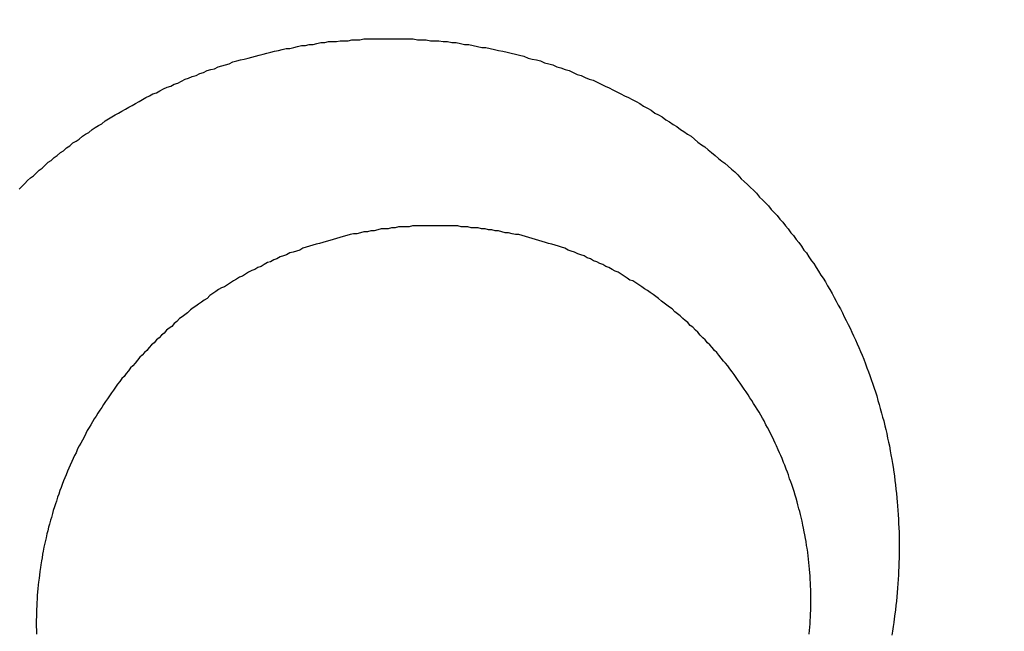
# Model space of a CAD drawing. Header units: millimetres. Extents: x -604189 to 881711, y -381903 to -7297.
# Tile 413 of 656: x -579658.64 to -579648.44, y -165002.36 to -164996.02. Entities that reach past the tile are written whole.
import ezdxf

# ---------------------------------------------------------------- set-up
doc = ezdxf.new("R2010")
doc.units = ezdxf.units.MM
doc.header["$LTSCALE"] = 100
doc.linetypes.add('0.5_0.5', pattern=[1, 0.5, -0.5])
doc.linetypes.add('ACAD_ISO04W100', pattern=[30.5, 24, -3, 0.5, -3])
doc.layers.get('Defpoints').update_dxf_attribs({"color": 30})
doc.layers.add('OPIS', color=7, linetype='Continuous')
doc.layers.add('strop osie', color=80, linetype='ACAD_ISO04W100', lineweight=5)
doc.styles.get("Standard").update_dxf_attribs({"font": 'romans.shx', "width": 0.5})
doc.dimstyles.new('1 50', dxfattribs={"dimtxt": 150, "dimasz": 80, "dimexe": 1, "dimexo": 1, "dimgap": 20, "dimtad": 1, "dimdec": 0, "dimlfac": 0.1, "dimtxsty": 'Standard', "dimblk": 'ARCHTICK', "dimcen": 200, "dimclrd": 2, "dimadec": 1, "dimazin": 0, "dimtfac": 1, "dimtdec": 0, "dimtmove": 0, "dimatfit": 3, "dimldrblk": 'ARCHTICK', "dimfxl": 120, "dimfxlon": 1, "dimtfill": 1, "dimarcsym": 0})

# ---------------------------------------------------------------- blocks, each defined once
blk = doc.blocks.new('_ArchTick')
at = {"layer": 'strop osie', "color": 0, "const_width": 0.15}
blk.add_lwpolyline([(-0.5, -0.5), (0.5, 0.5)], dxfattribs=at)
blk = doc.blocks.new('*D3294')
at = {"layer": 'Defpoints', "color": 0, "linetype": 'ByBlock', "lineweight": 5, "transparency": 16777216}
for p in [(-595783.126, -159420.303), (-593748.924, -159420.303), (-552118.935, -179940.303)]:
    blk.add_point(p, dxfattribs=at)
at = {"layer": 'OPIS', "color": 0, "linetype": 'Continuous', "lineweight": -2, "transparency": 16777216}
for p, q in [((-595723.126, -159420.303), (-595784.126, -159420.303)), ((-595723.126, -179940.303), (-595784.126, -179940.303))]:
    blk.add_line(p, q, dxfattribs=at)
at = {"layer": 'OPIS', "color": 2, "lineweight": -2, "transparency": 16777216}
blk.add_line((-595783.126, -179940.303), (-595783.126, -159420.303), dxfattribs=at)
at = {"layer": 'OPIS', "color": 2, "linetype": 'ByBlock', "lineweight": -2, "transparency": 16777216, "xscale": 80, "yscale": 80, "zscale": 80}
for p, rotation in [((-595783.126, -159420.303), 90), ((-595783.126, -179940.303), 270)]:
    blk.add_blockref('_ArchTick', p, dxfattribs=dict(at, rotation=rotation))
at = {"layer": 'OPIS', "color": 0, "linetype": 'ByBlock', "lineweight": 13, "transparency": 16777216, "insert": (-595878.126, -169680.303), "char_height": 150, "attachment_point": 5, "rotation": 90, "bg_fill": 3, "box_fill_scale": 1.1, "bg_fill_color": 256, "bg_fill_true_color": 13158600, "bg_fill_transparency": 0}
blk.add_mtext('2052', dxfattribs=at)

msp = doc.modelspace()

# ---------------------------------------------------------------- dimensions: what is measured, and where the dimension line sits
at = {"layer": 'OPIS', "color": 0, "linetype": 'ByBlock', "lineweight": 13}
dim = msp.add_linear_dim(base=(-595783.126, -159420.303), p1=(-552118.935, -179940.303), p2=(-593748.924, -159420.303), angle=90, dimstyle='1 50', override={"dimtmove": 1, "dimfxl": 60, "dimarcsym": 1}, dxfattribs=at)
dim.commit()
dim.dimension.update_dxf_attribs({"geometry": '*D3294', "text_midpoint": (-595878.126, -169680.303)})

# ---------------------------------------------------------------- next in the draw order: hatches: boundary and pattern name
at = {"layer": 'OPIS', "linetype": '0.5_0.5', "lineweight": 13}
h = msp.add_hatch(dxfattribs=at)
h.set_pattern_fill('ANSI37', color=0, scale=130)
h.set_pattern_definition([(45, (-597218.54, 256668.8), (-291.85832, 291.85832), []), (135, (-597218.54, 256668.8), (-291.85832, -291.85832), [])])
edge = h.paths.add_edge_path(flags=16)
edge.add_line((-570958.916, -168985.281), (-571058.916, -168985.281))
edge.add_line((-571058.916, -168985.281), (-572598.916, -168985.281))
edge.add_line((-572598.916, -168985.281), (-572598.915, -170470.3))
edge.add_line((-572598.915, -170470.3), (-570825.763, -170470.3))
edge.add_arc((-570508.916, -170339.099), 342.937, 180, 202.49364, ccw=False)
edge.add_arc((-570508.916, -170339.099), 342.937, 90, 180, ccw=False)
edge.add_line((-570508.916, -169996.163), (-570508.916, -169764.704))
edge.add_arc((-570058.916, -168985.281), 900, 180, 240, ccw=False)
edge = h.paths.add_edge_path(flags=17)
edge.add_line((-569358.915, -170085.281), (-569358.916, -168985.281))
edge.add_line((-569358.916, -168985.281), (-569358.917, -168985.281))
edge.add_line((-569358.917, -168985.281), (-569958.916, -168985.281))
edge.add_line((-569958.916, -168985.281), (-570058.916, -168985.281))
edge.add_line((-570058.916, -168985.281), (-570058.916, -168925.281))
edge.add_line((-570058.916, -168925.281), (-569958.916, -168925.281))
edge.add_line((-569958.916, -168925.281), (-569958.916, -168865.281))
edge.add_line((-569958.916, -168865.281), (-569358.916, -168865.281))
edge.add_line((-569358.916, -168865.281), (-569358.917, -166865.281))
edge.add_line((-569358.917, -166865.281), (-574098.917, -166865.286))
edge.add_line((-574098.917, -166865.286), (-574098.914, -171970.3))
edge.add_line((-574098.914, -171970.3), (-572608.913, -171970.3))
edge.add_line((-572608.913, -171970.3), (-571504.913, -170590.3))
edge.add_line((-571504.913, -170590.3), (-572718.915, -170590.3))
edge.add_line((-572718.915, -170590.3), (-572718.916, -168865.281))
edge.add_line((-572718.916, -168865.281), (-571058.916, -168865.281))
edge.add_line((-571058.916, -168865.281), (-571058.916, -168925.281))
edge.add_line((-571058.916, -168925.281), (-570958.916, -168925.281))
edge.add_line((-570958.916, -168925.281), (-570958.916, -168985.281))
edge.add_arc((-570058.916, -168985.281), 900, 180, 240)
edge.add_line((-570508.916, -169764.704), (-570508.916, -169996.163))
edge.add_arc((-570508.916, -170339.099), 342.937, 0, 90, ccw=False)
edge.add_arc((-570508.916, -170339.099), 342.937, 208.97989, 360, ccw=False)
edge.add_line((-570808.913, -170505.253), (-570808.913, -171171.086))
edge.add_arc((-570808.913, -171220.3), 49.214, 0, 90, ccw=False)
edge.add_arc((-570808.913, -171220.3), 49.214, 270, 360, ccw=False)
edge.add_line((-570808.913, -171269.514), (-570808.913, -171970.3))
edge.add_line((-570808.913, -171970.3), (-569358.914, -171970.3))
edge.add_line((-569358.914, -171970.3), (-569358.915, -170085.281))
h.paths.add_polyline_path([(-561118.924, -159870.303), (-590334.655, -159870.303), (-590334.655, -161470.303), (-562318.924, -161470.303), (-562318.924, -172095.292), (-561118.924, -172095.291), (-561118.924, -168350.303), (-552073.919, -168350.303), (-552073.92, -167150.303), (-561118.924, -167150.303)])
h.paths.add_polyline_path([(-572856.927, -169813.68), (-569451.07, -169813.68), (-569451.07, -169408.68), (-572856.927, -169408.68)], flags=16)
at = {"layer": 'OPIS', "linetype": 'ByBlock', "lineweight": 15}
h = msp.add_hatch(dxfattribs=at)
h.set_pattern_fill('ANSI37', color=0, scale=80, angle=45)
h.set_pattern_definition([(90, (-298582.96, 32475.8), (-254, 0), []), (180, (-298582.96, 32475.8), (-3e-14, -254), [])])
edge = h.paths.add_edge_path()
edge.add_arc((-579589.086, -167378.931), 50, 0, 90)
edge.add_line((-579589.086, -167328.931), (-579794.086, -167328.93))
edge.add_arc((-579794.086, -167378.93), 50, 89.9996, 180)
edge.add_line((-579844.086, -167378.93), (-579844.086, -167822.93))
edge.add_arc((-579794.086, -167822.93), 50, 180, 270)
edge.add_line((-579794.086, -167872.93), (-579589.085, -167872.931))
edge.add_arc((-579589.086, -167822.931), 50, 270.0014, 360)
edge.add_line((-579539.086, -167822.931), (-579539.086, -167378.931))
edge = h.paths.add_edge_path()
edge.add_arc((-579589.086, -167378.931), 50, 0, 90)
edge.add_line((-579589.086, -167328.931), (-579794.086, -167328.93))
edge.add_arc((-579794.086, -167378.93), 50, 89.9996, 180)
edge.add_line((-579844.086, -167378.93), (-579844.086, -167822.93))
edge.add_arc((-579794.086, -167822.93), 50, 180, 270)
edge.add_line((-579794.086, -167872.93), (-579589.085, -167872.931))
edge.add_arc((-579589.086, -167822.931), 50, 270.0014, 360)
edge.add_line((-579539.086, -167822.931), (-579539.086, -167378.931))
edge = h.paths.add_edge_path()
edge.add_line((-579899.087, -167300.93), (-579424.086, -167300.93))
edge.add_line((-579424.086, -167300.93), (-579424.086, -167900.93))
edge.add_line((-579424.086, -167900.93), (-579898.789, -167900.93))
edge.add_arc((-579899.086, -167892.935), 8, 180, 272.1285, ccw=False)
edge.add_line((-579907.086, -167892.935), (-579907.086, -167308.93))
edge.add_arc((-579899.086, -167308.93), 8, 90.0036, 180, ccw=False)
h.paths.add_polyline_path([(-581519.932, -164217.829), (-581520.004, -164223.092), (-581520.079, -164228.355), (-581520.156, -164233.617), (-581520.235, -164238.88), (-581520.318, -164244.143), (-581520.402, -164249.406), (-581520.489, -164254.669), (-581520.579, -164259.931), (-581520.671, -164265.194), (-581520.766, -164270.457), (-581520.863, -164275.719), (-581520.962, -164280.982), (-581521.064, -164286.244), (-581521.169, -164291.506), (-581521.276, -164296.769), (-581521.386, -164302.031), (-581521.498, -164307.293), (-581521.613, -164312.556), (-581521.73, -164317.818), (-581521.85, -164323.08), (-581521.972, -164328.342), (-581522.097, -164333.604), (-581522.225, -164338.866), (-581522.355, -164344.127), (-581522.488, -164349.389), (-581522.623, -164354.651), (-581522.76, -164359.913), (-581522.901, -164365.174), (-581523.043, -164370.436), (-581523.189, -164375.697), (-581523.337, -164380.958), (-581523.487, -164386.22), (-581523.64, -164391.481), (-581523.795, -164396.742), (-581523.953, -164402.003), (-581874.489, -164402.003), (-581874.664, -164396.198), (-581874.835, -164390.392), (-581875.003, -164384.587), (-581875.168, -164378.781), (-581875.329, -164372.976), (-581875.488, -164367.17), (-581875.643, -164361.364), (-581875.796, -164355.558), (-581875.945, -164349.752), (-581876.092, -164343.946), (-581876.235, -164338.14), (-581876.375, -164332.334), (-581876.512, -164326.527), (-581876.646, -164320.721), (-581876.777, -164314.914), (-581876.904, -164309.108), (-581877.029, -164303.301), (-581877.151, -164297.495), (-581877.269, -164291.688), (-581877.385, -164285.881), (-581877.497, -164280.074), (-581877.606, -164274.267), (-581877.713, -164268.461), (-581877.816, -164262.653), (-581877.916, -164256.846), (-581878.014, -164251.039), (-581878.108, -164245.232), (-581878.199, -164239.425), (-581878.287, -164233.618), (-581878.372, -164227.81), (-581878.454, -164222.003), (-581878.533, -164216.196), (-581878.609, -164210.388), (-581878.682, -164204.581), (-581878.751, -164198.773), (-581878.818, -164192.966), (-581878.881, -164187.158), (-581878.941, -164181.35), (-581878.997, -164175.543), (-581879.051, -164169.735), (-581879.101, -164163.927), (-581879.147, -164158.12), (-581879.191, -164152.312), (-581879.231, -164146.504), (-581879.267, -164140.696), (-581879.301, -164134.888), (-581879.332, -164129.081), (-581879.361, -164123.273), (-581879.388, -164117.465), (-581879.413, -164111.657), (-581879.437, -164105.849), (-581879.459, -164100.041), (-581879.475, -164094.233), (-581879.48, -164088.425), (-581879.472, -164082.617), (-581879.448, -164076.809), (-581879.406, -164071.002), (-581879.347, -164065.194), (-581879.269, -164059.387), (-581879.171, -164053.58), (-581879.054, -164047.773), (-581878.917, -164041.967), (-581878.759, -164036.161), (-581878.581, -164030.356), (-581878.381, -164024.551), (-581878.159, -164018.747), (-581877.914, -164012.944), (-581877.642, -164007.143), (-581877.341, -164001.342), (-581877.009, -163995.544), (-581876.642, -163989.748), (-581876.238, -163983.954), (-581875.795, -163978.163), (-581875.304, -163972.376), (-581874.753, -163966.594), (-581874.129, -163960.82), (-581873.419, -163955.056), (-581872.605, -163949.306), (-581871.67, -163943.574), (-581870.596, -163937.865), (-581869.362, -163932.188), (-581867.941, -163926.557), (-581866.302, -163920.987), (-581864.416, -163915.495), (-581862.246, -163910.11), (-581859.744, -163904.869), (-581856.869, -163899.824), (-581853.582, -163895.036), (-581849.851, -163890.591), (-581845.671, -163886.563), (-581841.105, -163882.977), (-581836.224, -163879.833), (-581831.097, -163877.106), (-581825.784, -163874.761), (-581820.336, -163872.759), (-581814.785, -163871.064), (-581809.154, -163869.636), (-581803.468, -163868.44), (-581797.747, -163867.44), (-581792, -163866.603), (-581786.235, -163865.9), (-581780.458, -163865.297), (-581774.674, -163864.778), (-581768.884, -163864.334), (-581763.088, -163863.958), (-581757.289, -163863.646), (-581751.486, -163863.39), (-581745.681, -163863.186), (-581739.874, -163863.026), (-581734.068, -163862.906), (-581728.26, -163862.819), (-581722.453, -163862.761), (-581716.645, -163862.725), (-581710.837, -163862.707), (-581705.029, -163862.7), (-581699.221, -163862.698), (-581693.958, -163862.699), (-581688.694, -163862.704), (-581683.431, -163862.718), (-581678.167, -163862.744), (-581672.904, -163862.788), (-581667.641, -163862.852), (-581662.379, -163862.942), (-581657.117, -163863.062), (-581651.856, -163863.215), (-581646.596, -163863.407), (-581641.337, -163863.64), (-581636.081, -163863.919), (-581630.828, -163864.249), (-581625.579, -163864.634), (-581620.334, -163865.078), (-581615.096, -163865.587), (-581609.864, -163866.17), (-581604.645, -163866.847), (-581599.442, -163867.642), (-581594.263, -163868.578), (-581589.115, -163869.676), (-581584.013, -163870.965), (-581578.971, -163872.474), (-581574.009, -163874.23), (-581569.153, -163876.259), (-581564.436, -163878.591), (-581559.896, -163881.253), (-581555.585, -163884.268), (-581551.554, -163887.652), (-581547.857, -163891.394), (-581544.534, -163895.471), (-581541.574, -163899.824), (-581538.952, -163904.387), (-581536.64, -163909.114), (-581534.606, -163913.968), (-581532.817, -163918.918), (-581531.241, -163923.939), (-581529.854, -163929.016), (-581528.636, -163934.137), (-581527.564, -163939.29), (-581526.619, -163944.467), (-581525.784, -163949.663), (-581525.048, -163954.875), (-581524.397, -163960.099), (-581523.818, -163965.33), (-581523.302, -163970.568), (-581522.84, -163975.811), (-581522.421, -163981.058), (-581522.037, -163986.308), (-581521.685, -163991.559), (-581521.363, -163996.813), (-581521.067, -164002.068), (-581520.796, -164007.324), (-581520.549, -164012.582), (-581520.322, -164017.84), (-581520.116, -164023.1), (-581519.928, -164028.36), (-581519.759, -164033.621), (-581519.607, -164038.882), (-581519.472, -164044.144), (-581519.354, -164049.406), (-581519.252, -164054.668), (-581519.166, -164059.931), (-581519.096, -164065.194), (-581519.041, -164070.457), (-581519.001, -164075.72), (-581518.976, -164080.984), (-581518.964, -164086.247), (-581518.964, -164091.51), (-581518.974, -164096.774), (-581518.991, -164102.037), (-581519.012, -164107.301), (-581519.034, -164112.564), (-581519.057, -164117.828), (-581519.081, -164123.091), (-581519.107, -164128.354), (-581519.135, -164133.618), (-581519.165, -164138.881), (-581519.197, -164144.144), (-581519.232, -164149.408), (-581519.269, -164154.671), (-581519.31, -164159.934), (-581519.353, -164165.198), (-581519.399, -164170.461), (-581519.447, -164175.724), (-581519.498, -164180.987), (-581519.552, -164186.25), (-581519.609, -164191.513), (-581519.668, -164196.777), (-581519.73, -164202.04), (-581519.795, -164207.303), (-581519.862, -164212.566)])
h.paths.add_polyline_path([(-582118.924, -164407.051), (-579418.924, -164407.051), (-579418.924, -162910.783), (-582118.924, -162910.783)])
h.paths.add_polyline_path([(-581950.717, -164839.225), (-581944.91, -164839.127), (-581939.103, -164839.033), (-581933.295, -164838.942), (-581927.488, -164838.854), (-581921.681, -164838.769), (-581915.873, -164838.687), (-581910.066, -164838.608), (-581904.259, -164838.532), (-581898.451, -164838.459), (-581892.644, -164838.39), (-581886.836, -164838.323), (-581881.028, -164838.26), (-581875.221, -164838.2), (-581869.413, -164838.144), (-581863.605, -164838.09), (-581857.798, -164838.04), (-581851.99, -164837.994), (-581846.182, -164837.95), (-581840.374, -164837.91), (-581834.567, -164837.874), (-581828.759, -164837.84), (-581822.951, -164837.809), (-581817.143, -164837.78), (-581811.335, -164837.753), (-581805.527, -164837.728), (-581799.719, -164837.704), (-581793.912, -164837.682), (-581788.104, -164837.666), (-581782.296, -164837.661), (-581776.488, -164837.669), (-581770.68, -164837.693), (-581764.872, -164837.735), (-581759.065, -164837.794), (-581753.257, -164837.872), (-581747.45, -164837.97), (-581741.643, -164838.087), (-581735.837, -164838.224), (-581730.031, -164838.382), (-581724.226, -164838.56), (-581718.422, -164838.76), (-581712.618, -164838.982), (-581706.815, -164839.227), (-581701.013, -164839.499), (-581695.213, -164839.8), (-581689.415, -164840.132), (-581683.618, -164840.499), (-581677.825, -164840.903), (-581672.034, -164841.346), (-581666.246, -164841.837), (-581660.465, -164842.388), (-581654.691, -164843.012), (-581648.927, -164843.722), (-581643.176, -164844.536), (-581637.444, -164845.471), (-581631.736, -164846.545), (-581626.059, -164847.779), (-581620.428, -164849.2), (-581614.858, -164850.839), (-581609.366, -164852.725), (-581603.98, -164854.895), (-581598.739, -164857.397), (-581593.694, -164860.272), (-581588.906, -164863.559), (-581584.462, -164867.29), (-581580.433, -164871.47), (-581576.847, -164876.036), (-581573.704, -164880.917), (-581570.976, -164886.044), (-581568.631, -164891.357), (-581566.63, -164896.805), (-581564.934, -164902.356), (-581563.507, -164907.987), (-581562.31, -164913.673), (-581561.31, -164919.394), (-581560.474, -164925.141), (-581559.77, -164930.906), (-581559.168, -164936.683), (-581558.648, -164942.467), (-581558.204, -164948.257), (-581557.829, -164954.053), (-581557.516, -164959.852), (-581557.261, -164965.655), (-581557.056, -164971.46), (-581556.897, -164977.267), (-581556.776, -164983.073), (-581556.69, -164988.881), (-581556.631, -164994.688), (-581556.596, -165000.496), (-581556.577, -165006.304), (-581556.57, -165012.112), (-581556.569, -165017.92), (-581556.57, -165023.183), (-581556.575, -165028.447), (-581556.588, -165033.71), (-581556.615, -165038.974), (-581556.658, -165044.237), (-581556.723, -165049.5), (-581556.813, -165054.762), (-581556.932, -165060.024), (-581557.086, -165065.285), (-581557.277, -165070.545), (-581557.51, -165075.804), (-581557.79, -165081.06), (-581558.119, -165086.313), (-581558.504, -165091.562), (-581558.949, -165096.807), (-581559.458, -165102.045), (-581560.04, -165107.276), (-581560.717, -165112.496), (-581561.513, -165117.699), (-581562.448, -165122.878), (-581563.547, -165128.026), (-581564.836, -165133.128), (-581566.345, -165138.17), (-581568.1, -165143.132), (-581570.129, -165147.988), (-581572.461, -165152.705), (-581575.123, -165157.245), (-581578.139, -165161.556), (-581581.522, -165165.587), (-581585.265, -165169.284), (-581589.342, -165172.607), (-581593.694, -165175.567), (-581598.257, -165178.189), (-581602.985, -165180.501), (-581607.838, -165182.535), (-581612.788, -165184.324), (-581617.81, -165185.9), (-581622.887, -165187.287), (-581628.007, -165188.505), (-581633.16, -165189.577), (-581638.337, -165190.522), (-581643.534, -165191.357), (-581648.746, -165192.093), (-581653.969, -165192.744), (-581659.201, -165193.323), (-581664.439, -165193.839), (-581669.682, -165194.301), (-581674.929, -165194.72), (-581680.178, -165195.104), (-581685.43, -165195.456), (-581690.683, -165195.778), (-581695.938, -165196.074), (-581701.195, -165196.345), (-581706.452, -165196.592), (-581711.711, -165196.819), (-581716.97, -165197.025), (-581722.23, -165197.213), (-581727.491, -165197.382), (-581732.752, -165197.534), (-581738.014, -165197.669), (-581743.276, -165197.787), (-581748.539, -165197.889), (-581753.801, -165197.975), (-581759.064, -165198.045), (-581764.327, -165198.1), (-581769.591, -165198.14), (-581774.854, -165198.165), (-581780.118, -165198.177), (-581785.381, -165198.177), (-581790.644, -165198.167), (-581795.908, -165198.15), (-581801.171, -165198.129), (-581806.435, -165198.107), (-581811.698, -165198.084), (-581816.961, -165198.06), (-581822.225, -165198.034), (-581827.488, -165198.006), (-581832.752, -165197.976), (-581838.015, -165197.944), (-581843.278, -165197.909), (-581848.541, -165197.872), (-581853.805, -165197.831), (-581859.068, -165197.788), (-581864.331, -165197.742), (-581869.594, -165197.694), (-581874.858, -165197.643), (-581880.121, -165197.589), (-581885.384, -165197.532), (-581890.647, -165197.473), (-581895.91, -165197.411), (-581901.173, -165197.346), (-581906.436, -165197.279), (-581911.699, -165197.209), (-581916.962, -165197.137), (-581922.225, -165197.062), (-581927.488, -165196.985), (-581932.751, -165196.906), (-581938.014, -165196.823), (-581943.276, -165196.739), (-581948.539, -165196.652), (-581953.802, -165196.562), (-581959.064, -165196.47), (-581964.327, -165196.375), (-581969.59, -165196.278), (-581974.852, -165196.179), (-581980.115, -165196.077), (-581985.377, -165195.972), (-581990.639, -165195.865), (-581995.902, -165195.755), (-582001.164, -165195.643), (-582006.426, -165195.528), (-582011.688, -165195.411), (-582016.95, -165195.291), (-582022.212, -165195.169), (-582027.474, -165195.044), (-582032.736, -165194.916), (-582037.998, -165194.786), (-582043.26, -165194.653), (-582048.521, -165194.518), (-582053.783, -165194.381), (-582059.045, -165194.24), (-582064.306, -165194.098), (-582069.568, -165193.952), (-582074.829, -165193.804), (-582080.09, -165193.654), (-582085.351, -165193.501), (-582090.613, -165193.346), (-582095.874, -165193.188), (-582095.874, -164842.652), (-582090.068, -164842.477), (-582084.263, -164842.306), (-582078.457, -164842.138), (-582072.652, -164841.973), (-582066.846, -164841.812), (-582061.04, -164841.653), (-582055.235, -164841.498), (-582049.429, -164841.345), (-582043.623, -164841.196), (-582037.817, -164841.049), (-582032.01, -164840.906), (-582026.204, -164840.766), (-582020.398, -164840.629), (-582014.591, -164840.495), (-582008.785, -164840.364), (-582002.978, -164840.237), (-581997.172, -164840.112), (-581991.365, -164839.99), (-581985.558, -164839.872), (-581979.752, -164839.756), (-581973.945, -164839.644), (-581968.138, -164839.535), (-581962.331, -164839.428), (-581956.524, -164839.325)])
edge = h.paths.add_edge_path()
edge.add_arc((-581748.924, -162268.543), 50, 0, 90.0004)
edge.add_line((-581748.924, -162218.543), (-581953.924, -162218.545))
edge.add_arc((-581953.924, -162268.545), 50, 90.0009, 180)
edge.add_line((-582003.924, -162268.545), (-582003.924, -162712.545))
edge.add_arc((-581953.924, -162712.545), 50, 180, 270.0022)
edge.add_line((-581953.922, -162762.545), (-581748.923, -162762.543))
edge.add_arc((-581748.924, -162712.543), 50, 270.0009, 360)
edge.add_line((-581698.924, -162712.543), (-581698.924, -162268.543))
edge = h.paths.add_edge_path()
edge.add_arc((-581748.924, -161668.543), 50, 0, 90.0004)
edge.add_line((-581748.924, -161618.543), (-581953.924, -161618.545))
edge.add_arc((-581953.924, -161668.545), 50, 90.0009, 180)
edge.add_line((-582003.924, -161668.545), (-582003.924, -162112.545))
edge.add_arc((-581953.924, -162112.545), 50, 180, 270.0022)
edge.add_line((-581953.922, -162162.545), (-581748.923, -162162.543))
edge.add_arc((-581748.924, -162112.543), 50, 270.0009, 360)
edge.add_line((-581698.924, -162112.543), (-581698.924, -161668.543))
h.paths.add_polyline_path([(-582118.924, -162790.543), (-579418.924, -162790.543), (-579418.924, -161590.543), (-582118.924, -161590.543)])
edge = h.paths.add_edge_path()
edge.add_arc((-579794.086, -168270.003), 50, 89.9996, 180)
edge.add_line((-579844.086, -168270.003), (-579844.086, -168714.003))
edge.add_arc((-579794.086, -168714.003), 50, 180, 270)
edge.add_line((-579794.086, -168764.003), (-579589.085, -168764.004))
edge.add_arc((-579589.086, -168714.004), 50, 270.0014, 360)
edge.add_line((-579539.086, -168714.004), (-579539.086, -168270.004))
edge.add_arc((-579589.086, -168270.004), 50, 0, 90)
edge.add_line((-579589.086, -168220.004), (-579794.086, -168220.003))
edge = h.paths.add_edge_path()
edge.add_arc((-579589.086, -169161.078), 50, 0, 90)
edge.add_line((-579589.086, -169111.078), (-579794.086, -169111.076))
edge.add_arc((-579794.086, -169161.076), 50, 89.9996, 180)
edge.add_line((-579844.086, -169161.076), (-579844.086, -169605.076))
edge.add_arc((-579794.086, -169605.076), 50, 180, 270)
edge.add_line((-579794.086, -169655.076), (-579589.085, -169655.078))
edge.add_arc((-579589.086, -169605.078), 50, 270.0014, 360)
edge.add_line((-579539.086, -169605.078), (-579539.086, -169161.078))
edge = h.paths.add_edge_path()
edge.add_arc((-579794.086, -170052.15), 50, 89.9996, 180)
edge.add_line((-579844.086, -170052.15), (-579844.086, -170496.15))
edge.add_arc((-579794.086, -170496.15), 50, 180, 270)
edge.add_line((-579794.086, -170546.15), (-579589.085, -170546.151))
edge.add_arc((-579589.086, -170496.151), 50, 270.0014, 360)
edge.add_line((-579539.086, -170496.151), (-579539.086, -170052.151))
edge.add_arc((-579589.086, -170052.151), 50, 0, 90)
edge.add_line((-579589.086, -170002.151), (-579794.086, -170002.15))
edge = h.paths.add_edge_path()
edge.add_arc((-579794.086, -170943.223), 50, 89.9996, 180)
edge.add_line((-579844.086, -170943.223), (-579844.086, -171387.223))
edge.add_arc((-579794.086, -171387.223), 50, 180, 270)
edge.add_line((-579794.086, -171437.223), (-579589.085, -171437.224))
edge.add_arc((-579589.086, -171387.224), 50, 270.0014, 360)
edge.add_line((-579539.086, -171387.224), (-579539.086, -170943.224))
edge.add_arc((-579589.086, -170943.224), 50, 0, 90)
edge.add_line((-579589.086, -170893.224), (-579794.086, -170893.223))
h.paths.add_polyline_path([(-579418.924, -164527.291), (-582118.924, -164527.291), (-582118.924, -171970.3), (-579418.924, -171970.3)])

# ---------------------------------------------------------------- next in the draw order: linework, layer by layer
at = {"color": 0}
for points in [[(-579658.644, -164997.778, 0), (-579658.615, -164997.748, 0), (-579658.585, -164997.718, 0), (-579658.556, -164997.688, 0), (-579658.526, -164997.658, 0), (-579658.496, -164997.638, 0), (-579658.465, -164997.608, 0), (-579658.435, -164997.578, 0), (-579658.404, -164997.558, 0), (-579658.373, -164997.528, 0), (-579658.342, -164997.498, 0), (-579658.311, -164997.478, 0), (-579658.279, -164997.448, 0), (-579658.248, -164997.428, 0), (-579658.216, -164997.398, 0), (-579658.184, -164997.378, 0), (-579658.152, -164997.348, 0), (-579658.119, -164997.328, 0), (-579658.087, -164997.298, 0), (-579658.054, -164997.278, 0), (-579658.021, -164997.258, 0), (-579657.988, -164997.228, 0), (-579657.955, -164997.208, 0), (-579657.921, -164997.188, 0), (-579657.888, -164997.158, 0), (-579657.854, -164997.138, 0), (-579657.82, -164997.118, 0), (-579657.786, -164997.098, 0), (-579657.752, -164997.068, 0), (-579657.717, -164997.048, 0), (-579657.683, -164997.028, 0), (-579657.648, -164997.008, 0), (-579657.613, -164996.988, 0), (-579657.578, -164996.968, 0), (-579657.543, -164996.948, 0), (-579657.508, -164996.928, 0), (-579657.472, -164996.908, 0), (-579657.437, -164996.888, 0), (-579657.401, -164996.868, 0), (-579657.365, -164996.848, 0), (-579657.329, -164996.828, 0), (-579657.293, -164996.808, 0), (-579657.257, -164996.788, 0), (-579657.22, -164996.778, 0), (-579657.184, -164996.758, 0), (-579657.147, -164996.738, 0), (-579657.11, -164996.718, 0), (-579657.073, -164996.708, 0), (-579657.036, -164996.688, 0), (-579656.999, -164996.678, 0), (-579656.962, -164996.658, 0), (-579656.924, -164996.638, 0), (-579656.887, -164996.628, 0), (-579656.849, -164996.608, 0), (-579656.811, -164996.598, 0), (-579656.773, -164996.578, 0), (-579656.735, -164996.568, 0), (-579656.697, -164996.548, 0), (-579656.659, -164996.538, 0), (-579656.621, -164996.528, 0), (-579656.582, -164996.508, 0), (-579656.544, -164996.498, 0), (-579656.505, -164996.488, 0), (-579656.467, -164996.478, 0), (-579656.428, -164996.458, 0), (-579656.389, -164996.448, 0), (-579656.35, -164996.438, 0), (-579656.311, -164996.428, 0), (-579656.272, -164996.418, 0), (-579656.233, -164996.408, 0), (-579656.194, -164996.398, 0), (-579656.155, -164996.388, 0), (-579656.115, -164996.378, 0), (-579656.076, -164996.368, 0), (-579656.036, -164996.358, 0), (-579655.997, -164996.348, 0), (-579655.957, -164996.338, 0), (-579655.917, -164996.328, 0), (-579655.878, -164996.318, 0), (-579655.838, -164996.318, 0), (-579655.798, -164996.308, 0), (-579655.758, -164996.298, 0), (-579655.718, -164996.288, 0), (-579655.678, -164996.288, 0), (-579655.638, -164996.278, 0), (-579655.598, -164996.278, 0), (-579655.558, -164996.268, 0), (-579655.517, -164996.258, 0), (-579655.477, -164996.258, 0), (-579655.437, -164996.248, 0), (-579655.397, -164996.248, 0), (-579655.356, -164996.248, 0), (-579655.316, -164996.238, 0), (-579655.275, -164996.238, 0), (-579655.235, -164996.238, 0), (-579655.195, -164996.228, 0), (-579655.154, -164996.228, 0), (-579655.114, -164996.228, 0), (-579655.073, -164996.218, 0), (-579655.033, -164996.218, 0), (-579654.992, -164996.218, 0), (-579654.951, -164996.218, 0), (-579654.911, -164996.218, 0), (-579654.87, -164996.218, 0), (-579654.83, -164996.218, 0)], [(-579654.83, -164996.218, 0), (-579654.785, -164996.218, 0), (-579654.74, -164996.218, 0), (-579654.696, -164996.218, 0), (-579654.651, -164996.218, 0), (-579654.606, -164996.218, 0), (-579654.562, -164996.218, 0), (-579654.517, -164996.228, 0), (-579654.473, -164996.228, 0), (-579654.428, -164996.228, 0), (-579654.383, -164996.238, 0), (-579654.339, -164996.238, 0), (-579654.294, -164996.238, 0), (-579654.25, -164996.248, 0), (-579654.205, -164996.248, 0), (-579654.161, -164996.258, 0), (-579654.117, -164996.258, 0), (-579654.072, -164996.268, 0), (-579654.028, -164996.278, 0), (-579653.984, -164996.278, 0), (-579653.94, -164996.288, 0), (-579653.896, -164996.298, 0), (-579653.851, -164996.308, 0), (-579653.807, -164996.308, 0), (-579653.763, -164996.318, 0), (-579653.72, -164996.328, 0), (-579653.676, -164996.338, 0), (-579653.632, -164996.348, 0), (-579653.588, -164996.358, 0), (-579653.545, -164996.368, 0), (-579653.501, -164996.378, 0), (-579653.458, -164996.388, 0), (-579653.415, -164996.398, 0), (-579653.371, -164996.418, 0), (-579653.328, -164996.428, 0), (-579653.285, -164996.438, 0), (-579653.242, -164996.448, 0), (-579653.2, -164996.468, 0), (-579653.157, -164996.478, 0), (-579653.114, -164996.488, 0), (-579653.072, -164996.508, 0), (-579653.03, -164996.518, 0), (-579652.987, -164996.538, 0), (-579652.945, -164996.548, 0), (-579652.903, -164996.568, 0), (-579652.861, -164996.588, 0), (-579652.82, -164996.598, 0), (-579652.778, -164996.618, 0), (-579652.737, -164996.638, 0), (-579652.696, -164996.648, 0), (-579652.654, -164996.668, 0), (-579652.613, -164996.688, 0), (-579652.573, -164996.708, 0), (-579652.532, -164996.728, 0), (-579652.492, -164996.748, 0), (-579652.451, -164996.768, 0), (-579652.411, -164996.788, 0), (-579652.371, -164996.808, 0), (-579652.331, -164996.828, 0), (-579652.292, -164996.848, 0), (-579652.252, -164996.868, 0), (-579652.213, -164996.888, 0), (-579652.174, -164996.918, 0), (-579652.135, -164996.938, 0), (-579652.096, -164996.958, 0), (-579652.057, -164996.988, 0), (-579652.019, -164997.008, 0), (-579651.981, -164997.028, 0), (-579651.943, -164997.058, 0), (-579651.905, -164997.078, 0), (-579651.868, -164997.108, 0), (-579651.83, -164997.128, 0), (-579651.793, -164997.158, 0), (-579651.756, -164997.178, 0), (-579651.72, -164997.208, 0), (-579651.683, -164997.228, 0), (-579651.647, -164997.258, 0), (-579651.611, -164997.288, 0), (-579651.575, -164997.318, 0), (-579651.539, -164997.338, 0), (-579651.504, -164997.368, 0), (-579651.469, -164997.398, 0), (-579651.434, -164997.428, 0), (-579651.399, -164997.458, 0), (-579651.365, -164997.488, 0), (-579651.331, -164997.508, 0), (-579651.297, -164997.538, 0), (-579651.263, -164997.568, 0), (-579651.23, -164997.598, 0), (-579651.197, -164997.628, 0), (-579651.164, -164997.668, 0), (-579651.131, -164997.698, 0), (-579651.099, -164997.728, 0), (-579651.067, -164997.758, 0), (-579651.035, -164997.788, 0), (-579651.004, -164997.818, 0), (-579650.973, -164997.858, 0), (-579650.942, -164997.888, 0), (-579650.911, -164997.918, 0), (-579650.881, -164997.948, 0), (-579650.851, -164997.988, 0), (-579650.821, -164998.018, 0), (-579650.791, -164998.048, 0), (-579650.762, -164998.088, 0), (-579650.733, -164998.118, 0), (-579650.705, -164998.158, 0), (-579650.677, -164998.188, 0), (-579650.649, -164998.228, 0), (-579650.621, -164998.258, 0), (-579650.594, -164998.298, 0), (-579650.567, -164998.328, 0), (-579650.54, -164998.368, 0), (-579650.514, -164998.408, 0), (-579650.488, -164998.438, 0), (-579650.462, -164998.478, 0), (-579650.436, -164998.518, 0), (-579650.411, -164998.548, 0), (-579650.387, -164998.588, 0), (-579650.362, -164998.628, 0), (-579650.338, -164998.668, 0), (-579650.314, -164998.698, 0), (-579650.291, -164998.738, 0), (-579650.268, -164998.778, 0), (-579650.245, -164998.818, 0), (-579650.222, -164998.858, 0), (-579650.2, -164998.898, 0), (-579650.178, -164998.938, 0), (-579650.157, -164998.978, 0), (-579650.136, -164999.018, 0), (-579650.115, -164999.058, 0), (-579650.095, -164999.098, 0), (-579650.075, -164999.138, 0), (-579650.055, -164999.178, 0), (-579650.035, -164999.218, 0), (-579650.016, -164999.258, 0), (-579649.998, -164999.298, 0), (-579649.979, -164999.338, 0), (-579649.961, -164999.378, 0), (-579649.944, -164999.418, 0), (-579649.926, -164999.458, 0), (-579649.909, -164999.498, 0), (-579649.893, -164999.538, 0), (-579649.876, -164999.588, 0), (-579649.861, -164999.628, 0), (-579649.845, -164999.668, 0), (-579649.83, -164999.708, 0), (-579649.815, -164999.748, 0), (-579649.801, -164999.798, 0), (-579649.786, -164999.838, 0), (-579649.773, -164999.878, 0), (-579649.759, -164999.918, 0), (-579649.746, -164999.968, 0), (-579649.734, -165000.008, 0), (-579649.722, -165000.048, 0), (-579649.71, -165000.098, 0), (-579649.698, -165000.138, 0), (-579649.687, -165000.178, 0), (-579649.676, -165000.228, 0), (-579649.666, -165000.268, 0), (-579649.656, -165000.308, 0), (-579649.646, -165000.358, 0), (-579649.637, -165000.398, 0), (-579649.628, -165000.438, 0), (-579649.62, -165000.488, 0), (-579649.612, -165000.528, 0), (-579649.604, -165000.578, 0), (-579649.596, -165000.618, 0), (-579649.589, -165000.658, 0), (-579649.583, -165000.708, 0), (-579649.576, -165000.748, 0), (-579649.57, -165000.798, 0), (-579649.565, -165000.838, 0), (-579649.56, -165000.888, 0), (-579649.555, -165000.928, 0), (-579649.551, -165000.978, 0), (-579649.546, -165001.018, 0), (-579649.543, -165001.058, 0), (-579649.539, -165001.108, 0), (-579649.537, -165001.148, 0), (-579649.534, -165001.198, 0), (-579649.532, -165001.238, 0), (-579649.53, -165001.288, 0), (-579649.528, -165001.328, 0), (-579649.527, -165001.378, 0), (-579649.527, -165001.418, 0), (-579649.526, -165001.468, 0), (-579649.526, -165001.508, 0), (-579649.527, -165001.558, 0), (-579649.527, -165001.598, 0), (-579649.529, -165001.648, 0), (-579649.53, -165001.688, 0), (-579649.532, -165001.738, 0), (-579649.534, -165001.778, 0), (-579649.537, -165001.818, 0), (-579649.54, -165001.868, 0), (-579649.543, -165001.908, 0), (-579649.547, -165001.958, 0), (-579649.551, -165001.998, 0), (-579649.555, -165002.048, 0), (-579649.56, -165002.088, 0), (-579649.565, -165002.138, 0), (-579649.571, -165002.178, 0), (-579649.577, -165002.228, 0), (-579649.583, -165002.268, 0), (-579649.59, -165002.308, 0), (-579649.597, -165002.358, 0), (-579649.604, -165002.398, 0)], [(-579654.349, -164998.158, 0), (-579654.385, -164998.158, 0), (-579654.422, -164998.158, 0), (-579654.458, -164998.158, 0), (-579654.494, -164998.158, 0), (-579654.531, -164998.158, 0), (-579654.567, -164998.158, 0), (-579654.603, -164998.168, 0), (-579654.64, -164998.168, 0), (-579654.676, -164998.168, 0), (-579654.712, -164998.168, 0), (-579654.748, -164998.178, 0), (-579654.785, -164998.178, 0), (-579654.821, -164998.188, 0), (-579654.857, -164998.188, 0), (-579654.893, -164998.188, 0), (-579654.929, -164998.198, 0), (-579654.965, -164998.208, 0), (-579655.001, -164998.208, 0), (-579655.036, -164998.218, 0), (-579655.072, -164998.218, 0), (-579655.108, -164998.228, 0), (-579655.144, -164998.238, 0), (-579655.179, -164998.238, 0), (-579655.215, -164998.248, 0), (-579655.25, -164998.258, 0), (-579655.285, -164998.268, 0), (-579655.321, -164998.278, 0), (-579655.356, -164998.288, 0), (-579655.391, -164998.298, 0), (-579655.426, -164998.308, 0), (-579655.461, -164998.318, 0), (-579655.496, -164998.328, 0), (-579655.531, -164998.338, 0), (-579655.565, -164998.348, 0), (-579655.6, -164998.358, 0), (-579655.634, -164998.368, 0), (-579655.669, -164998.378, 0), (-579655.703, -164998.388, 0), (-579655.737, -164998.408, 0), (-579655.771, -164998.418, 0), (-579655.805, -164998.428, 0), (-579655.839, -164998.438, 0), (-579655.872, -164998.458, 0), (-579655.906, -164998.468, 0), (-579655.939, -164998.478, 0), (-579655.973, -164998.498, 0), (-579656.006, -164998.508, 0), (-579656.039, -164998.528, 0), (-579656.072, -164998.538, 0), (-579656.104, -164998.558, 0), (-579656.137, -164998.578, 0), (-579656.17, -164998.588, 0), (-579656.202, -164998.608, 0), (-579656.234, -164998.618, 0), (-579656.266, -164998.638, 0), (-579656.298, -164998.658, 0), (-579656.329, -164998.678, 0), (-579656.361, -164998.688, 0), (-579656.392, -164998.708, 0), (-579656.423, -164998.728, 0), (-579656.454, -164998.748, 0), (-579656.485, -164998.768, 0), (-579656.516, -164998.788, 0), (-579656.546, -164998.798, 0), (-579656.577, -164998.818, 0), (-579656.607, -164998.838, 0), (-579656.637, -164998.858, 0), (-579656.666, -164998.878, 0), (-579656.696, -164998.908, 0), (-579656.725, -164998.928, 0), (-579656.755, -164998.948, 0), (-579656.784, -164998.968, 0), (-579656.812, -164998.988, 0), (-579656.841, -164999.008, 0), (-579656.869, -164999.028, 0), (-579656.898, -164999.058, 0), (-579656.926, -164999.078, 0), (-579656.953, -164999.098, 0), (-579656.981, -164999.118, 0), (-579657.008, -164999.148, 0), (-579657.036, -164999.168, 0), (-579657.063, -164999.198, 0), (-579657.089, -164999.218, 0), (-579657.116, -164999.238, 0), (-579657.142, -164999.268, 0), (-579657.168, -164999.288, 0), (-579657.194, -164999.318, 0), (-579657.22, -164999.338, 0), (-579657.246, -164999.368, 0), (-579657.271, -164999.388, 0), (-579657.296, -164999.418, 0), (-579657.321, -164999.448, 0), (-579657.345, -164999.468, 0), (-579657.37, -164999.498, 0), (-579657.394, -164999.518, 0), (-579657.418, -164999.548, 0), (-579657.442, -164999.578, 0), (-579657.465, -164999.608, 0), (-579657.488, -164999.628, 0), (-579657.511, -164999.658, 0), (-579657.534, -164999.688, 0), (-579657.556, -164999.718, 0), (-579657.579, -164999.738, 0), (-579657.601, -164999.768, 0), (-579657.623, -164999.798, 0), (-579657.644, -164999.828, 0), (-579657.665, -164999.858, 0), (-579657.686, -164999.888, 0), (-579657.707, -164999.918, 0), (-579657.728, -164999.948, 0), (-579657.748, -164999.978, 0), (-579657.768, -165000.008, 0), (-579657.788, -165000.038, 0), (-579657.807, -165000.068, 0), (-579657.827, -165000.098, 0), (-579657.846, -165000.128, 0), (-579657.865, -165000.158, 0), (-579657.883, -165000.188, 0), (-579657.901, -165000.218, 0), (-579657.919, -165000.248, 0), (-579657.937, -165000.278, 0), (-579657.954, -165000.308, 0), (-579657.971, -165000.348, 0), (-579657.988, -165000.378, 0), (-579658.005, -165000.408, 0), (-579658.021, -165000.438, 0), (-579658.037, -165000.468, 0), (-579658.053, -165000.508, 0), (-579658.069, -165000.538, 0), (-579658.084, -165000.568, 0), (-579658.099, -165000.598, 0), (-579658.114, -165000.638, 0), (-579658.128, -165000.668, 0), (-579658.142, -165000.698, 0), (-579658.156, -165000.738, 0), (-579658.169, -165000.768, 0), (-579658.183, -165000.798, 0), (-579658.196, -165000.838, 0), (-579658.208, -165000.868, 0), (-579658.221, -165000.898, 0), (-579658.233, -165000.938, 0), (-579658.245, -165000.968, 0), (-579658.256, -165001.008, 0), (-579658.267, -165001.038, 0), (-579658.278, -165001.068, 0), (-579658.289, -165001.108, 0), (-579658.299, -165001.138, 0), (-579658.309, -165001.178, 0), (-579658.319, -165001.208, 0), (-579658.328, -165001.248, 0), (-579658.338, -165001.278, 0), (-579658.346, -165001.318, 0), (-579658.355, -165001.348, 0), (-579658.363, -165001.388, 0), (-579658.371, -165001.418, 0), (-579658.379, -165001.458, 0), (-579658.386, -165001.488, 0), (-579658.393, -165001.528, 0), (-579658.4, -165001.558, 0), (-579658.406, -165001.598, 0), (-579658.412, -165001.628, 0), (-579658.418, -165001.668, 0), (-579658.423, -165001.698, 0), (-579658.428, -165001.738, 0), (-579658.433, -165001.778, 0), (-579658.437, -165001.808, 0), (-579658.442, -165001.848, 0), (-579658.445, -165001.878, 0), (-579658.449, -165001.918, 0), (-579658.452, -165001.948, 0), (-579658.455, -165001.988, 0), (-579658.457, -165002.028, 0), (-579658.46, -165002.058, 0), (-579658.461, -165002.098, 0), (-579658.463, -165002.128, 0), (-579658.464, -165002.168, 0), (-579658.465, -165002.208, 0), (-579658.466, -165002.238, 0), (-579658.466, -165002.278, 0), (-579658.466, -165002.308, 0), (-579658.465, -165002.348, 0), (-579658.464, -165002.388, 0)], [(-579650.458, -165002.388, 0), (-579650.455, -165002.348, 0), (-579650.452, -165002.318, 0), (-579650.45, -165002.278, 0), (-579650.447, -165002.248, 0), (-579650.445, -165002.208, 0), (-579650.444, -165002.178, 0), (-579650.443, -165002.138, 0), (-579650.442, -165002.108, 0), (-579650.441, -165002.068, 0), (-579650.441, -165002.038, 0), (-579650.441, -165001.998, 0), (-579650.442, -165001.958, 0), (-579650.443, -165001.928, 0), (-579650.444, -165001.888, 0), (-579650.445, -165001.858, 0), (-579650.447, -165001.818, 0), (-579650.449, -165001.788, 0), (-579650.452, -165001.748, 0), (-579650.455, -165001.718, 0), (-579650.458, -165001.678, 0), (-579650.462, -165001.648, 0), (-579650.465, -165001.608, 0), (-579650.47, -165001.578, 0), (-579650.474, -165001.538, 0), (-579650.479, -165001.498, 0), (-579650.485, -165001.468, 0), (-579650.49, -165001.428, 0), (-579650.496, -165001.398, 0), (-579650.503, -165001.358, 0), (-579650.509, -165001.328, 0), (-579650.516, -165001.288, 0), (-579650.524, -165001.258, 0), (-579650.531, -165001.218, 0), (-579650.539, -165001.188, 0), (-579650.548, -165001.148, 0), (-579650.556, -165001.118, 0), (-579650.565, -165001.088, 0), (-579650.575, -165001.048, 0), (-579650.584, -165001.018, 0), (-579650.594, -165000.978, 0), (-579650.605, -165000.948, 0), (-579650.615, -165000.908, 0), (-579650.626, -165000.878, 0), (-579650.637, -165000.838, 0), (-579650.649, -165000.808, 0), (-579650.661, -165000.778, 0), (-579650.673, -165000.738, 0), (-579650.685, -165000.708, 0), (-579650.698, -165000.678, 0), (-579650.711, -165000.638, 0), (-579650.724, -165000.608, 0), (-579650.738, -165000.568, 0), (-579650.752, -165000.538, 0), (-579650.766, -165000.508, 0), (-579650.781, -165000.478, 0), (-579650.796, -165000.438, 0), (-579650.811, -165000.408, 0), (-579650.826, -165000.378, 0), (-579650.842, -165000.338, 0), (-579650.858, -165000.308, 0), (-579650.874, -165000.278, 0), (-579650.891, -165000.248, 0), (-579650.908, -165000.218, 0), (-579650.925, -165000.178, 0), (-579650.942, -165000.148, 0), (-579650.96, -165000.118, 0), (-579650.978, -165000.088, 0), (-579650.996, -165000.058, 0), (-579651.015, -165000.028, 0), (-579651.034, -164999.998, 0), (-579651.053, -164999.968, 0), (-579651.072, -164999.938, 0), (-579651.092, -164999.908, 0), (-579651.111, -164999.878, 0), (-579651.132, -164999.848, 0), (-579651.152, -164999.818, 0), (-579651.173, -164999.788, 0), (-579651.193, -164999.758, 0), (-579651.215, -164999.728, 0), (-579651.236, -164999.698, 0), (-579651.258, -164999.668, 0), (-579651.28, -164999.638, 0), (-579651.302, -164999.608, 0), (-579651.324, -164999.578, 0), (-579651.347, -164999.558, 0), (-579651.37, -164999.528, 0), (-579651.393, -164999.498, 0), (-579651.417, -164999.468, 0), (-579651.44, -164999.448, 0), (-579651.464, -164999.418, 0), (-579651.488, -164999.388, 0), (-579651.513, -164999.368, 0), (-579651.537, -164999.338, 0), (-579651.562, -164999.318, 0), (-579651.587, -164999.288, 0), (-579651.612, -164999.258, 0), (-579651.638, -164999.238, 0), (-579651.664, -164999.208, 0), (-579651.69, -164999.188, 0), (-579651.716, -164999.158, 0), (-579651.742, -164999.138, 0), (-579651.769, -164999.118, 0), (-579651.796, -164999.088, 0), (-579651.823, -164999.068, 0), (-579651.85, -164999.048, 0), (-579651.878, -164999.018, 0), (-579651.906, -164998.998, 0), (-579651.934, -164998.978, 0), (-579651.962, -164998.958, 0), (-579651.99, -164998.938, 0), (-579652.019, -164998.908, 0), (-579652.047, -164998.888, 0), (-579652.076, -164998.868, 0), (-579652.106, -164998.848, 0), (-579652.135, -164998.828, 0), (-579652.164, -164998.808, 0), (-579652.194, -164998.788, 0), (-579652.224, -164998.768, 0), (-579652.254, -164998.748, 0), (-579652.284, -164998.728, 0), (-579652.315, -164998.718, 0), (-579652.346, -164998.698, 0), (-579652.376, -164998.678, 0), (-579652.407, -164998.658, 0), (-579652.438, -164998.638, 0), (-579652.47, -164998.628, 0), (-579652.501, -164998.608, 0), (-579652.533, -164998.588, 0), (-579652.564, -164998.578, 0), (-579652.596, -164998.558, 0), (-579652.628, -164998.548, 0), (-579652.66, -164998.528, 0), (-579652.693, -164998.518, 0), (-579652.725, -164998.498, 0), (-579652.758, -164998.488, 0), (-579652.79, -164998.468, 0), (-579652.823, -164998.458, 0), (-579652.856, -164998.448, 0), (-579652.889, -164998.428, 0), (-579652.923, -164998.418, 0), (-579652.956, -164998.408, 0), (-579652.989, -164998.388, 0), (-579653.023, -164998.378, 0), (-579653.056, -164998.368, 0), (-579653.09, -164998.358, 0), (-579653.124, -164998.348, 0), (-579653.158, -164998.338, 0), (-579653.192, -164998.328, 0), (-579653.226, -164998.318, 0), (-579653.26, -164998.308, 0), (-579653.295, -164998.298, 0), (-579653.329, -164998.288, 0), (-579653.363, -164998.278, 0), (-579653.398, -164998.268, 0), (-579653.433, -164998.258, 0), (-579653.467, -164998.248, 0), (-579653.502, -164998.248, 0), (-579653.537, -164998.238, 0), (-579653.572, -164998.228, 0), (-579653.607, -164998.228, 0), (-579653.642, -164998.218, 0), (-579653.677, -164998.208, 0), (-579653.712, -164998.208, 0), (-579653.747, -164998.198, 0), (-579653.782, -164998.198, 0), (-579653.817, -164998.188, 0), (-579653.853, -164998.188, 0), (-579653.888, -164998.178, 0), (-579653.923, -164998.178, 0), (-579653.959, -164998.178, 0), (-579653.994, -164998.168, 0), (-579654.03, -164998.168, 0), (-579654.065, -164998.168, 0), (-579654.1, -164998.158, 0), (-579654.136, -164998.158, 0), (-579654.171, -164998.158, 0), (-579654.207, -164998.158, 0), (-579654.242, -164998.158, 0), (-579654.278, -164998.158, 0), (-579654.313, -164998.158, 0), (-579654.349, -164998.158, 0)]]:
    msp.add_polyline3d(points, dxfattribs=at)

doc.saveas('drawing.dxf')
